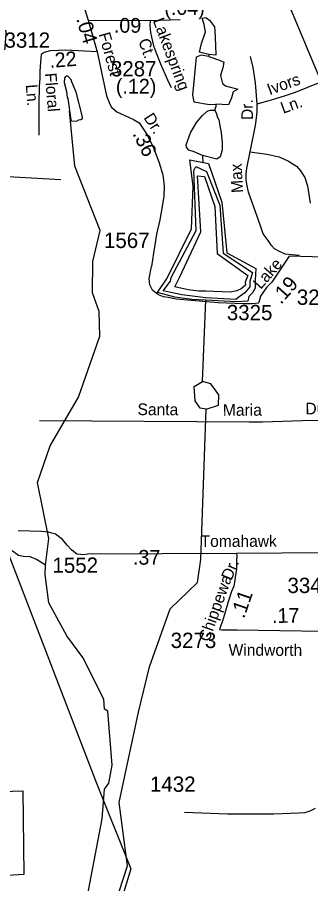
# Model space of a CAD drawing. Extents: x 1547597 to 1699558, y 810033 to 920809.
# Drawn here: x 1590754 to 1593144, y 866479 to 873547 of the extents above; entities that cross this region are included whole.
import ezdxf

# ---------------------------------------------------------------- set-up
doc = ezdxf.new("R2010")
doc.units = 0
for name, color, linetype in [('Exist Boundary Political City Limit New', 7, 'Continuous'), ('Exist Hydrographic Buffer Line', 7, 'Continuous'), ('Exist Hydrographic Creek Single Shore', 7, 'Continuous'), ('Exist Hydrographic Lake Shore', 7, 'Continuous'), ('Exist Hydrographic Misc Water Feature', 7, 'Continuous'), ('Exist Road Non-System Type 51', 7, 'Continuous'), ('Exist Road Non-System Type 51 Label', 7, 'Continuous'), ('Exist Road Secondary Mileage Hundredths English Label', 7, 'Continuous'), ('Exist Road Secondary Type 51 Attributed', 7, 'Continuous'), ('Exist Road Secondary Type 51 Label', 7, 'Continuous'), ('Exist Road Secondary Type 51 Number Label', 7, 'Continuous'), ('Exist Utilities Electrical Transmission Line', 7, 'Continuous'), ('Map Preparation Boundary City Limit Buffer Line', 7, 'Continuous')]:
    doc.layers.add(name, color=color, linetype=linetype)

msp = doc.modelspace()

# ---------------------------------------------------------------- linework, layer by layer
at = {"layer": 'Exist Boundary Political City Limit New'}
msp.add_lwpolyline([(1587176.6, 866731.9), (1587190.2, 867487.4), (1587931.5, 867507.8), (1587931.5, 867684.8), (1590377.5, 867650.8), (1590357.1, 867222), (1590799.1, 867235.6), (1590805.9, 866554.9), (1590588.3, 866541.3), (1590608.7, 865863.8)], dxfattribs=at)
at = {"layer": 'Exist Hydrographic Buffer Line'}
for points in [[(1592535.2, 871245.4), (1592290.7, 871258.2), (1592093.6, 871284), (1591943.2, 871316.2), (1592001.1, 871395), (1592008.8, 871424.9), (1592211.5, 871808.6), (1592192, 872296.6), (1592207.5, 872330.3), (1592295.3, 872288.4), (1592403.1, 872014.8), (1592430.2, 871622.8), (1592669.2, 871464.3), (1592648.7, 871392.4), (1592648.6, 871347.3), (1592608.3, 871298.8), (1592569.3, 871272.2), (1592535.2, 871245.4)], [(1592487.7, 871305.8), (1592291.1, 871313.9), (1592232.8, 871311.4), (1592147.5, 871324.3), (1592038.1, 871346.8), (1592078.3, 871430.5), (1592249.4, 871795.8), (1592223.2, 872253.5), (1592280.4, 872248.5), (1592363.5, 872003.9), (1592382.7, 871620.9), (1592633, 871440.2), (1592611.7, 871386.8), (1592612.5, 871360.5), (1592578.8, 871332.5), (1592543.4, 871314.7), (1592487.7, 871305.8)]]:
    msp.add_lwpolyline(points, dxfattribs=at)
at = {"layer": 'Exist Hydrographic Creek Single Shore'}
msp.add_line((1592263.6, 870575.2), (1592289.9, 871238.1), dxfattribs=at)
for points in [[(1591582.9, 867141.5), (1591742.8, 867877.8), (1591832.5, 868247.3), (1592000.4, 868720.1), (1592222.6, 868934.7), (1592250.5, 869124.4), (1592293.6, 870351.4)], [(1591369.5, 865839.9), (1591412.6, 865888.3), (1591653.1, 866625.7), (1591582.9, 867141.5)]]:
    msp.add_lwpolyline(points, dxfattribs=at)
at = {"layer": 'Exist Hydrographic Lake Shore'}
for points in [[(1592289.9, 871238.1), (1592178.4, 871245), (1592036.6, 871264.9), (1591897.2, 871302.3), (1591974.4, 871419.3), (1592173.6, 871821.3), (1592186.6, 872168.9), (1592161, 872385.5), (1592312.8, 872355.6), (1592419.8, 872039.3), (1592462.6, 871624.9), (1592697.4, 871496.5), (1592691.1, 871399.8), (1592691.6, 871338), (1592670.8, 871298.1), (1592640.6, 871270.1), (1592631.8, 871232.5), (1592536.8, 871224.4), (1592289.9, 871238.1)], [(1592293.6, 870351.4), (1592243.6, 870358.9), (1592202.6, 870418.9), (1592195.6, 870533.9), (1592263.6, 870575.2)], [(1592293.6, 870351.4), (1592393.6, 870382.2), (1592395.6, 870467.5), (1592329.6, 870557.4), (1592263.6, 870575.2)]]:
    msp.add_lwpolyline(points, dxfattribs=at)
at = {"layer": 'Exist Hydrographic Misc Water Feature'}
msp.add_line((1592263.2, 872418.5), (1592266.8, 872359.4), dxfattribs=at)
for points in [[(1592313.4, 873244.1), (1592239, 873262.2), (1592255, 873332.6), (1592287.2, 873429.3), (1592277.2, 873487.6), (1592261.1, 873540), (1592289.2, 873546), (1592321.4, 873523.9), (1592359.6, 873469.5), (1592363.6, 873435.3), (1592367.7, 873320.6), (1592371.7, 873238), (1592313.4, 873244.1)], [(1592313.4, 873244.1), (1592313.4, 873226.4)], [(1592313.4, 873226.4), (1592251, 873238.5), (1592210.8, 873222.4), (1592180.6, 872912.4), (1592192.7, 872856.1), (1592319.4, 872835.9), (1592373, 872839.2)], [(1592313.4, 873226.4), (1592401.9, 873198.2), (1592436, 873182.1), (1592430, 873133.8), (1592409.9, 873073.4), (1592426, 873007), (1592450.1, 872986.9), (1592550.7, 872960.7), (1592512.5, 872938.6), (1592500.4, 872890.3), (1592474.3, 872831.9), (1592373, 872839.2)], [(1591237.1, 872700.2), (1591255.1, 872710.5), (1591271.1, 872712.3), (1591285.2, 872720.1), (1591285.4, 872736.1), (1591233.8, 872936.8), (1591194.9, 873025.2), (1591194.9, 873033.2), (1591169.3, 873063.6), (1591163.4, 873067.7), (1591155.4, 873067.8), (1591143.3, 873057.9), (1591139.2, 873049.9), (1591136.7, 873014.1), (1591153.9, 872941.8), (1591161.3, 872893.7), (1591165.2, 872885.7), (1591189.1, 872709.4), (1591193, 872701.3), (1591237.1, 872700.2)], [(1592373, 872839.2), (1592370.4, 872814.1), (1592366.3, 872808.2), (1592363, 872788.3)], [(1591500, 867299.9), (1591526.6, 867445.3), (1591490.6, 867885.9), (1591465.6, 867902.8), (1591458.5, 867985.1), (1591288.5, 868323.3), (1591157.6, 868499.9), (1591011.6, 868768.9), (1590981.6, 869002.5), (1590984, 869077.6), (1591010.6, 869294.1), (1590917.6, 869752.3), (1591021.6, 870052.2), (1591252.6, 870448), (1591426.5, 870946.7), (1591421.6, 871147.1), (1591365.5, 871299.2), (1591368.6, 871555.2), (1591430.5, 871806.7), (1591221.6, 872333), (1591178.5, 872783.6)], [(1592263.2, 872418.5), (1592194.1, 872449.4), (1592152.2, 872461.9), (1592132.5, 872487), (1592131, 872507.9), (1592164.2, 872603.5), (1592214.9, 872688.2), (1592259.6, 872743.6), (1592297.9, 872779.1), (1592310, 872784.9), (1592328.1, 872788.7), (1592363, 872788.3)], [(1592363, 872788.3), (1592375.8, 872760.7), (1592385.9, 872730.9), (1592395.6, 872710.7), (1592408, 872648), (1592414, 872607.7), (1592424.1, 872523.2), (1592424.4, 872491.5), (1592422.2, 872465.4), (1592409.6, 872417.7), (1592407.3, 872409), (1592379.8, 872388.3), (1592263.2, 872418.5)], [(1590984, 869077.6), (1590911.7, 869124.9), (1590859.9, 869145.7), (1590804, 869148.3), (1590764, 869154.9), (1590712.6, 869195.5)], [(1591369.5, 865839.9), (1591303.6, 865867.5), (1591279.6, 865933.7), (1591300.5, 866251.7), (1591445.6, 867007.1), (1591465.6, 867249.5), (1591500, 867299.9)]]:
    msp.add_lwpolyline(points, dxfattribs=at)
at = {"layer": 'Exist Road Non-System Type 51'}
msp.add_line((1592466.4, 867046.2), (1592116.6, 867060.2), dxfattribs=at)
for points in [[(1592708.2, 872842.4), (1592694.8, 873012), (1592677, 873137), (1592654.7, 873226.3)], [(1592708.2, 872842.4), (1592824.2, 872873.6), (1592940.2, 872909.3), (1593020.5, 872936.1), (1593220.9, 873018.9)], [(1592650.2, 872449.5), (1592694.8, 872663.8), (1592703.7, 872726.3), (1592708.2, 872775.4), (1592708.2, 872842.4)], [(1589570.7, 872407), (1590026.4, 872306.9), (1590076.3, 872295.5), (1590110.8, 872286), (1590166.7, 872281.1), (1590217, 872277.4), (1590254.1, 872270.7), (1590348.1, 872265.4), (1590534, 872256.6), (1591109.9, 872224.3)], [(1593051.9, 871603.8), (1592935.8, 871614.6), (1592891.1, 871636.9), (1592851, 871659.3), (1592824.2, 871686), (1592797.4, 871726.2), (1592757.3, 871779.8), (1592735, 871846.8), (1592636.8, 872119.1), (1592623.4, 872186.1), (1592619, 872221.8), (1592619, 872266.4), (1592623.4, 872315.6), (1592650.2, 872449.5)], [(1592650.2, 872449.5), (1592788.5, 872431.6), (1592886.7, 872409.3), (1592962.5, 872373.6), (1593029.5, 872333.4), (1593060.7, 872293.2), (1593096.4, 872239.7), (1593118.7, 872172.7), (1593141, 872029.8)], [(1592721.4, 871219.4), (1592715.8, 871214.2), (1592671.8, 871209.2), (1592600.5, 871210.2), (1592391.6, 871216.5), (1592048.6, 871247.9), (1591983.4, 871262.4), (1591944.7, 871267.2), (1591904.7, 871284.2), (1591884.3, 871296.2), (1591855.3, 871320.4), (1591833.6, 871363.9), (1591828.8, 871417.1), (1591848.1, 871513.8)], [(1590935.4, 870257.8), (1592643.9, 870247), (1592752, 870247.4), (1593078.4, 870256.8), (1593314.4, 870261.4), (1593398.5, 870264.1), (1593432.6, 870265.6), (1593584.9, 870275.3), (1593724.3, 870273.9)]]:
    msp.add_lwpolyline(points, dxfattribs=at)
at = {"layer": 'Exist Road Secondary Type 51 Attributed'}
for p, q in [((1591183.6, 874014.5), (1591330.8, 873523.8)), ((1591330.8, 873523.8), (1591405, 873266.6)), ((1591330.8, 873523.8), (1591835.3, 873520.6)), ((1591835.3, 873520.6), (1592081.1, 873528.8))]:
    msp.add_line(p, q, dxfattribs=at)
for points in [[(1593899.4, 871576.1), (1593385, 872652.3), (1592964, 873658.6)], [(1591835.3, 873520.6), (1591832.7, 873477.4), (1591839.2, 873422.5), (1591848.3, 873384.6), (1591856.2, 873350.6), (1591864, 873315.3), (1591881, 873269.6), (1591920.2, 873167.6), (1591977.7, 873038.1), (1592009, 872974.1)], [(1591405, 873266.6), (1591146.9, 873280.1), (1591090.4, 873276.9), (1591021.3, 873273.8), (1590974.2, 873261.2), (1590949.1, 873242.4), (1590939.7, 873148.1), (1590936.5, 873101), (1590937.8, 873051.1), (1590932.8, 872982.9), (1590929.9, 872841.7), (1590929.9, 872585.8)], [(1591405, 873266.6), (1591479.5, 872907.6), (1591507.9, 872837.3), (1591521.7, 872815.2), (1591564.7, 872775.2), (1591629.4, 872745.8), (1591699.9, 872713.4), (1591746.9, 872687.3), (1591811.5, 872588.3), (1591865.8, 872475.5), (1591910.1, 872360.8), (1591938.8, 872262.3), (1591949.5, 872168.9), (1591947.1, 872089.1), (1591932.6, 871987.6), (1591915.7, 871895.7), (1591889.1, 871777.3), (1591865, 871622.6), (1591848.1, 871513.8)], [(1593514.2, 871583.6), (1593391.8, 871586.1), (1593253, 871590.4), (1592970.3, 871598.9), (1592828, 871386.2), (1592785.3, 871341.7), (1592736.6, 871271.6), (1592721.4, 871219.4)], [(1592540.7, 869172.2), (1591327.9, 869167.9), (1591294.3, 869161.9), (1591268.1, 869164.2), (1591239.6, 869167.9), (1591195.5, 869202.7), (1591160.7, 869239.9), (1591121.2, 869286.4), (1591065.4, 869330.6), (1591009.1, 869346.4), (1590953, 869353.4), (1590761.1, 869356.2)], [(1592540.7, 869172.2), (1592542.5, 869150.4), (1592538.9, 869115.9), (1592538.9, 869048.7), (1592529.8, 868976), (1592522.5, 868937.8), (1592517.1, 868905.1), (1592500.7, 868861.5), (1592471.7, 868777.9), (1592428.1, 868628.9), (1592411.3, 868585.9), (1592401.1, 868553.3)], [(1594688, 869168.7), (1594454.4, 869174.7), (1594176.6, 869181), (1594013.2, 869184.6), (1592540.7, 869172.2)], [(1592401.1, 868553.3), (1592419.9, 868550.2), (1592443.5, 868548.8), (1592511.6, 868548.9), (1592544.3, 868548.9), (1593592.6, 868533.7)], [(1593181.6, 867091.7), (1593136.4, 867069.7), (1593097.9, 867057.6), (1593045.2, 867052.9), (1592843, 867044.7), (1592466.4, 867046.2)]]:
    msp.add_lwpolyline(points, dxfattribs=at)
at = {"layer": 'Exist Utilities Electrical Transmission Line'}
msp.add_lwpolyline([(1595702.8, 883823.3), (1595542, 883375.3), (1595381.3, 882951.3), (1595317.5, 882784.1), (1595074.8, 882528.9), (1594795.4, 882224.2), (1594492.3, 881911.7), (1594314.2, 881725.8), (1594181.7, 881585.2), (1591756.7, 879036.3), (1591646.3, 875142), (1590597.3, 874408.7), (1590660.9, 873411.3), (1590633.8, 873059.7), (1590510, 871286.5), (1590671.8, 869193.1), (1591400.6, 867299.4), (1591680.4, 866599), (1590226.6, 861827.8), (1590099.7, 859136.4), (1590298, 857488.7)], dxfattribs=at)
at = {"layer": 'Map Preparation Boundary City Limit Buffer Line'}
msp.add_lwpolyline([(1587176.6, 866731.9), (1587190.2, 867487.4), (1587931.5, 867507.8), (1587931.5, 867684.8), (1590377.5, 867650.8), (1590357.1, 867222), (1590799.1, 867235.6), (1590805.9, 866554.9), (1590588.3, 866541.3), (1590608.7, 865863.8)], dxfattribs=at)

# ---------------------------------------------------------------- texts
at = {"layer": 'Exist Road Non-System Type 51 Label'}
for s, rotation, p in [('Ivors', 19.88729, (1592809.9, 872910.3)), ('Dr.', 91.29243, (1592675.5, 872710.4)), ('Ln.', 19.88729, (1592920.2, 872759.5)), ('Max', 93.27803, (1592595.1, 872116.7)), ('Santa', 359.6378, (1591733.4, 870301.9)), ('Maria', 0.21215, (1592429.3, 870295.6)), ('Dr.', 1.11659, (1593102.7, 870306.5))]:
    msp.add_text(s, height=95, rotation=rotation, dxfattribs=at).set_placement(p)
at = {"layer": 'Exist Road Secondary Mileage Hundredths English Label'}
for s, rotation, p in [('(.04)', 359.84506, (1591952.1, 873567.3)), ('.04', 286.0924, (1591233.1, 873534.5)), ('.09', 359.81565, (1591540.5, 873421.6)), ('.22', 4.48463, (1591019.4, 873133.8)), ('(.12)', 359.84506, (1591556.9, 872925.5)), ('.36', 295.70479, (1591690.8, 872597.7)), ('.19', 48.45668, (1592902.1, 871199.7)), ('.37', 359.89596, (1591695.9, 869081.5)), ('.11', 70.83203, (1592601.7, 868636.7)), ('.17', 0.77365, (1592830.4, 868605.7))]:
    msp.add_text(s, height=120, rotation=rotation, dxfattribs=at).set_placement(p)
at = {"layer": 'Exist Road Secondary Type 51 Label'}
for s, rotation, p in [('Lakespring', 290.61096, (1591856.7, 873521.9)), ('Forest', 285.50911, (1591416.2, 873410.3)), ('Ct.', 289.98794, (1591738.6, 873354.7)), ('Floral', 274.58179, (1590978.3, 873090)), ('Ln.', 274.58179, (1590822.3, 872996.7)), ('Dr.', 303.12686, (1591779.6, 872727.2)), ('Lake', 48.45668, (1592737, 871322.6)), ('Tomahawk', 0.13236, (1592247.6, 869225.8)), ('Dr.', 67.05471, (1592498.4, 868946.3)), ('Chippewa', 70.33836, (1592316, 868445.4)), ('Windworth', 359.85735, (1592475.5, 868338.6))]:
    msp.add_text(s, height=95, rotation=rotation, dxfattribs=at).set_placement(p)
at = {"layer": 'Exist Road Secondary Type 51 Number Label'}
for s, p in [('3312', (1590649.5, 873298.8)), ('3287', (1591516.5, 873065)), ('1567', (1591460, 871664.8)), ('3250', (1593031.6, 871201.2)), ('3325', (1592461, 871075.8)), ('1552', (1591040.2, 869014.9)), ('3343', (1592955.2, 868850)), ('3273', (1592003.7, 868401.5)), ('1432', (1591834.8, 867228.2))]:
    msp.add_text(s, height=125, dxfattribs=at).set_placement(p)

doc.saveas('drawing.dxf')
